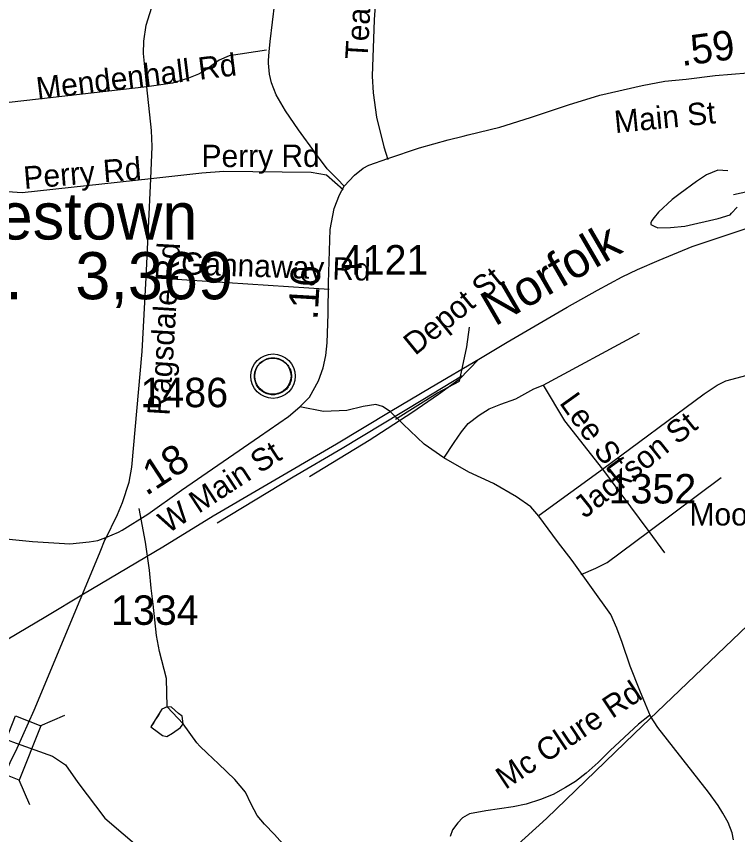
# Model space of a CAD drawing. Extents: x 1662474 to 1856135, y 779280 to 917889.
# Drawn here: x 1721976 to 1725036, y 816221 to 819694 of the extents above; entities that cross this region are included whole.
import ezdxf

# ---------------------------------------------------------------- set-up
doc = ezdxf.new("R2010")
doc.units = 0
for name, color, linetype in [('Exist Civil Demographics City Label', 7, 'Continuous'), ('Exist Civil Demographics Community CELL', 7, 'Continuous'), ('Exist Hydrographic Creek Single Shore', 7, 'Continuous'), ('Exist Hydrographic Misc Water Feature', 7, 'Continuous'), ('Exist Hydrographic Pond Under 1500 Sq Ft', 7, 'Continuous'), ('Exist Railroad Mainline', 7, 'Continuous'), ('Exist Railroad Mainline Label', 7, 'Continuous'), ('Exist Railroad Siding', 7, 'Continuous'), ('Exist Road Non-System Type 51', 7, 'Continuous'), ('Exist Road Non-System Type 51 Label', 7, 'Continuous'), ('Exist Road Secondary Mileage Tenths English Label', 7, 'Continuous'), ('Exist Road Secondary Structure Standard Bridge CELL', 7, 'Continuous'), ('Exist Road Secondary Type 51 Attributed', 7, 'Continuous'), ('Exist Road Secondary Type 51 Label', 7, 'Continuous'), ('Exist Road Secondary Type 51 Number Label', 7, 'Continuous'), ('Exist Utilities Electrical Transmission Line', 7, 'Continuous')]:
    doc.layers.add(name, color=color, linetype=linetype)

msp = doc.modelspace()

# ---------------------------------------------------------------- linework, layer by layer
at = {"layer": 'Exist Civil Demographics Community CELL'}
msp.add_lwpolyline([(1722986.9, 818179.4), (1722987.9, 818185), (1722989.7, 818191.6), (1722992.6, 818198.8), (1722995.5, 818204.5), (1722998.9, 818210.3), (1723002.6, 818215.4), (1723006.6, 818219.7), (1723011.2, 818224.3), (1723016.7, 818228.9), (1723022.1, 818232.6), (1723027, 818235.5), (1723032.1, 818237.9), (1723037.5, 818240.2), (1723043.2, 818242), (1723047.5, 818243.2), (1723052.3, 818243.9), (1723056.5, 818244.6), (1723062.8, 818244.9), (1723067.3, 818244.8), (1723072.9, 818244.5), (1723077.8, 818243.8), (1723082.7, 818242.8), (1723087.8, 818241.4), (1723092.9, 818239.5), (1723099.6, 818236.6), (1723105.8, 818233.1), (1723110.9, 818229.5), (1723116.1, 818225.5), (1723119.4, 818222.4), (1723123.5, 818218), (1723127.4, 818213.3), (1723130.4, 818208.7), (1723133.6, 818203.7), (1723136, 818198.5), (1723138.1, 818193.5), (1723139.6, 818188.5), (1723140.9, 818183.9), (1723142, 818177.9), (1723142.6, 818173.2), (1723142.9, 818167.2), (1723142.7, 818161.4), (1723142.1, 818155.7), (1723141.2, 818150.2), (1723139.5, 818144), (1723137.7, 818138.2), (1723135.4, 818133.1), (1723132.2, 818127.1), (1723128.9, 818121.8), (1723125.5, 818117.1), (1723121.3, 818112.4), (1723116, 818107.4), (1723110.9, 818103.3), (1723105.9, 818099.8), (1723101.6, 818097.3), (1723094.8, 818094.1), (1723087.6, 818091.4), (1723081.7, 818089.9), (1723075.1, 818088.6), (1723070.7, 818088.2), (1723066.2, 818087.9), (1723060.6, 818087.9), (1723056.3, 818088.3), (1723050.7, 818089), (1723044.8, 818090.3), (1723040.2, 818091.7), (1723035, 818093.5), (1723030.4, 818095.5), (1723026.5, 818097.8), (1723019.7, 818101.8), (1723014.1, 818106.1), (1723009.2, 818110.6), (1723004.7, 818115.4), (1723001.6, 818119.4), (1722998.6, 818123.6), (1722994.5, 818130.7), (1722992.8, 818134.2), (1722991, 818138.2), (1722988.5, 818146.4), (1722986.9, 818153.5), (1722986.2, 818158.6), (1722985.9, 818165), (1722985.8, 818169.7), (1722986.4, 818176.1)], close=True, dxfattribs=at)
for centre, radius in [((1723064.5, 818167), 94.3), ((1723064.3, 818167.3), 76.7)]:
    msp.add_circle(centre, radius, dxfattribs=at)
at = {"layer": 'Exist Hydrographic Creek Single Shore'}
msp.add_lwpolyline([(1721640.2, 816122.2), (1721683.2, 816384.7), (1721713.2, 816542.2), (1721745.5, 816601.8), (1721792.5, 816633), (1721850.8, 816646.4), (1721893.8, 816640.9), (1721958.6, 816615.1), (1722129, 816553.8), (1722183.5, 816517.2), (1722237.1, 816442.2), (1722351.2, 816291.5), (1722505.9, 816157.4)], dxfattribs=at)
at = {"layer": 'Exist Hydrographic Misc Water Feature'}
for p, q in [((1722615.1, 816764), (1722612.4, 816884.1)), ((1722682.7, 816691.4), (1722615.1, 816764)), ((1722741.8, 816610.7), (1722682.7, 816691.4))]:
    msp.add_line(p, q, dxfattribs=at)
for points in [[(1725683, 819082.8), (1725583.8, 819042.6), (1725527.6, 819027.1), (1725461.6, 819023.7), (1725389.4, 819014.4), (1725347.4, 819000.8), (1725297.2, 818977.3), (1725254.9, 818955.7), (1725220.7, 818944), (1725176.8, 818944.4), (1725136.8, 818950.8), (1725096.8, 818953.2), (1725050.7, 818943.6), (1725018.7, 818935.9)], [(1722612.4, 816884.1), (1722583.5, 816998.4), (1722570.2, 817066.5), (1722555.4, 817198.7), (1722548, 817266.8), (1722540.6, 817342.9), (1722523.8, 817463.1), (1722497.2, 817605.4)], [(1722615.1, 816764), (1722593.1, 816754.2), (1722579, 816728.4), (1722564.6, 816708.5), (1722558.7, 816696.5), (1722546.4, 816678.6), (1722578.2, 816654.3), (1722596, 816642.1), (1722614, 816638), (1722638.2, 816651.8), (1722672.5, 816675.4), (1722682.7, 816691.4)], [(1722615.1, 816764), (1722593.1, 816754.2), (1722564.6, 816708.5), (1722546.4, 816678.6), (1722578.2, 816654.3), (1722596, 816642.1), (1722614, 816638), (1722638.2, 816651.8), (1722672.5, 816675.4), (1722682.7, 816691.4)], [(1722682.7, 816691.4), (1722678.8, 816723.4), (1722663.1, 816735.5), (1722633.3, 816761.8), (1722615.1, 816764)], [(1723215.5, 815493.9), (1723222.2, 815569.9), (1723230.8, 815641.8), (1723235.4, 815701.8), (1723242.5, 815829.8), (1723243.1, 815891.8), (1723225.9, 815968), (1723202.5, 816034.2), (1723167.1, 816096.6), (1723117.9, 816169.1), (1723070.3, 816221.6), (1723028.7, 816266), (1722997.1, 816302.2), (1722971.5, 816350.5), (1722947.9, 816400.8), (1722902.4, 816455.2), (1722833, 816521.9), (1722785.5, 816566.3), (1722753.7, 816596.6), (1722741.8, 816610.7)]]:
    msp.add_lwpolyline(points, dxfattribs=at)
at = {"layer": 'Exist Hydrographic Pond Under 1500 Sq Ft'}
msp.add_lwpolyline([(1724993.5, 819038.2), (1724951.6, 819040.6), (1724903.3, 819021.1), (1724861, 818993.5), (1724792.5, 818942.1), (1724758.3, 818916.4), (1724699.8, 818862.9), (1724681.6, 818841), (1724671.5, 818827.2), (1724667.2, 818817.2), (1724667.2, 818811.2), (1724681.2, 818803.1), (1724697.2, 818796.9), (1724751.3, 818798.4), (1724811.2, 818803.9), (1724953.7, 818836.5), (1725003.9, 818852), (1725009.9, 818858), (1725034.1, 818883.7)], dxfattribs=at)
at = {"layer": 'Exist Railroad Mainline'}
for points in [[(1723937.9, 818239.5), (1724057.6, 818310.8), (1724313.2, 818459.4), (1724441.7, 818532.5), (1724546, 818588.1), (1724610.3, 818619.7), (1724703.3, 818658.9), (1724843.4, 818717.3), (1725093.7, 818800.1)], [(1722261.2, 817242.5), (1722596.6, 817443.1), (1722810.7, 817573.6), (1723021.5, 817697.6), (1723334.5, 817879.5), (1723562, 818016.6), (1723735.7, 818120.5), (1723937.9, 818239.5)], [(1720563.2, 816189.1), (1720656.8, 816269.8), (1720748.6, 816341.8), (1720820.8, 816392.6), (1720921.4, 816456.4), (1721046.9, 816529.5), (1721290.5, 816669.9), (1721571, 816829.6), (1721856.7, 817003.3), (1722100.3, 817147.2), (1722261.2, 817242.5)]]:
    msp.add_lwpolyline(points, dxfattribs=at)
at = {"layer": 'Exist Railroad Siding'}
msp.add_line((1723865.7, 818166.4), (1723700.2, 818066.7), dxfattribs=at)
for points in [[(1723937.9, 818239.5), (1723854.2, 818152.6), (1723766.7, 818089.7), (1723653.5, 818011.2), (1723472.2, 817893.8), (1723219.9, 817739.4)], [(1723700.2, 818066.7), (1723357.6, 817859.4), (1723150, 817738.2), (1722827.3, 817542.6)]]:
    msp.add_lwpolyline(points, dxfattribs=at)
at = {"layer": 'Exist Road Non-System Type 51'}
for p, q in [((1722529.8, 819394.9), (1721799.6, 819312.2)), ((1722525.8, 818586.2), (1722546.8, 819004.1)), ((1723303.1, 818534.2), (1722525.8, 818586.2)), ((1724210.2, 818128.8), (1724619.1, 818348.9)), ((1724193.5, 817576.5), (1724462.8, 817772.4)), ((1724462.8, 817772.4), (1724659.4, 817507.5)), ((1724659.4, 817507.5), (1724966.1, 817736.9)), ((1724659.4, 817507.5), (1724725.8, 817416.9))]:
    msp.add_line(p, q, dxfattribs=at)
for points in [[(1723536.2, 820280.2), (1723493.8, 819679.9), (1723484.6, 819439.5), (1723489.6, 819369.4), (1723503.8, 819266), (1723534.9, 819140.8), (1723552, 819086.8)], [(1722529.8, 819394.9), (1722514.8, 819536.1), (1722515.9, 819588.9), (1722526.6, 819656.2), (1722581.9, 819832.7)], [(1723037.4, 819550.2), (1722878.2, 819526.1), (1722835.8, 819507.8), (1722773.9, 819463.4), (1722748.1, 819448.9), (1722705.4, 819432.1), (1722638.1, 819409.9), (1722529.8, 819394.9)], [(1722546.8, 819004.1), (1722551.2, 819141.4), (1722549.4, 819209.6), (1722529.8, 819394.9)], [(1723362, 818957.1), (1723291.4, 819020.1), (1723227.1, 819031.4), (1722855.4, 819035), (1722762.8, 819028.4), (1722546.8, 819004.1)], [(1722546.8, 819004.1), (1721999.6, 818944.5), (1721772, 818961)], [(1722351.8, 817472.6), (1722405.1, 817580.2), (1722425.8, 817631.4), (1722454.9, 817717.2), (1722465.4, 817780.4), (1722509, 818271), (1722525.8, 818586.2)], [(1724462.8, 817772.4), (1724894, 818092.2), (1724948.6, 818129.2), (1724986.4, 818146.6), (1725182.1, 818199.4), (1725198.6, 818205.9), (1725228.4, 818225.1), (1725255.6, 818255), (1725268.5, 818277.6), (1725277.1, 818301.7), (1725282.1, 818326.9), (1725286.9, 818455.8)], [(1723584.9, 817984.7), (1723762.2, 818096.8), (1723856.1, 818145), (1723887.4, 818291.8), (1723898.1, 818375.2)], [(1723789.2, 817819.2), (1723833.1, 817884.7), (1723864.4, 817930.4), (1723892.4, 817965.8), (1723939.4, 818001.2), (1723982.1, 818028.5), (1724031, 818048.2), (1724094.5, 818071), (1724170.9, 818113), (1724210.2, 818128.8)], [(1724210.2, 818128.8), (1724301.9, 817977.6), (1724462.8, 817772.4)], [(1724372.5, 817325.6), (1724434.6, 817351.6), (1724482.4, 817376.5), (1724659.4, 817507.5)], [(1724662, 816727.2), (1724615, 816689.9), (1724494.8, 816578.1), (1724443.9, 816527.2), (1724392.9, 816482.6), (1724348.4, 816446.6), (1724306.1, 816420.9), (1724252.5, 816392), (1724199, 816369.8), (1724138.4, 816350), (1724083.5, 816338.8), (1723967, 816322.5), (1723898.4, 816308.9), (1723867.8, 816292.2), (1723848.4, 816271.9), (1723826.6, 816241.9), (1723815.8, 816212.8)]]:
    msp.add_lwpolyline(points, dxfattribs=at)
at = {"layer": 'Exist Road Secondary Structure Standard Bridge CELL'}
for p, q in [((1722077, 816683.5), (1722180.8, 816728.6)), ((1722033.1, 816348.3), (1721988, 816452.1))]:
    msp.add_line(p, q, dxfattribs=at)
msp.add_lwpolyline([(1721880.3, 816494.6), (1721971.3, 816725.2), (1722079, 816682.7), (1721988, 816452.1)], close=True, dxfattribs=at)
at = {"layer": 'Exist Road Secondary Type 51 Attributed'}
for points in [[(1723366.7, 818973), (1723337.7, 819003), (1723295, 819047.3), (1723244.9, 819114), (1723172.4, 819212.8), (1723117, 819293.2), (1723077.5, 819360.5), (1723057.7, 819411.9), (1723049.8, 819448.8), (1723045.8, 819494.9), (1723045.8, 819506.8), (1723048.4, 819543.7), (1723052.4, 819587.2), (1723082.7, 819834.8)], [(1723366.7, 818973), (1723410.9, 819020), (1723447, 819050.1), (1723470.4, 819062.4), (1723551.3, 819091), (1723686.3, 819136.1), (1723807.5, 819169.3), (1723871.1, 819185.2), (1723893.1, 819190.7), (1724026.2, 819224), (1724156.9, 819264.4), (1724318.5, 819319), (1724451.6, 819359.4), (1724630.7, 819400.8), (1724727.4, 819418.4), (1724817.7, 819427.9), (1724941.1, 819443.1), (1725078.6, 819453.7), (1725325.9, 819480.4), (1725435, 819491.9), (1725535.4, 819499.3), (1725604.4, 819497.5), (1725713.3, 819485.8), (1725802.6, 819466.9)], [(1723177.7, 818036.2), (1723218.7, 818077.8), (1723257.3, 818146.8), (1723277.7, 818201.8), (1723289.1, 818254.4), (1723293.8, 818308.8), (1723298.6, 818430.8), (1723300.6, 818562.9), (1723306.6, 818788.9), (1723324.7, 818879), (1723346.7, 818937), (1723366.7, 818973)], [(1725018.1, 816199.7), (1725012.8, 816228.3), (1724995.8, 816273), (1724972.5, 816312.3), (1724953.8, 816344.5), (1724911.7, 816400.9), (1724697.1, 816675.4), (1724666.7, 816723.6), (1724645.3, 816774.9), (1724620.4, 816833.5), (1724579.5, 816936.5), (1724545.8, 817035.9), (1724522.7, 817098.1), (1724497.8, 817154.9), (1724334.1, 817385.3), (1724271.5, 817465.8), (1724192.8, 817573.1), (1724158.9, 817612.4), (1724098.1, 817655.3), (1723999.7, 817710.8), (1723896, 817759.1), (1723788.7, 817819.9), (1723706.4, 817878.9), (1723617, 817962.9), (1723562, 818016.6), (1723529.4, 818038), (1723500.8, 818047), (1723447.1, 818038), (1723377.4, 818021.9), (1723279, 818016.6), (1723177.7, 818036.2)], [(1722355.3, 817482.3), (1722408.9, 817504.3), (1722425.1, 817513.5), (1722533.1, 817581.2), (1722675.9, 817682.9), (1723007.5, 817910.5), (1723129.8, 817995.9), (1723177.7, 818036.2)], [(1721860.4, 817483.1), (1722044.8, 817464.9), (1722202.7, 817456), (1722284.2, 817463.7), (1722321.2, 817469), (1722355.3, 817482.3)], [(1721979.6, 816588.7), (1722051.2, 816749.1), (1722246.1, 817218), (1722328.4, 817413.9), (1722355.3, 817482.3)], [(1720784, 812571.2), (1720912.6, 812869.4), (1721009.3, 813093.4), (1721265, 813615.5), (1721431.7, 813982.1), (1721587.4, 814337.6), (1721715.2, 814639.7), (1721831.9, 814950.7), (1721928, 815202.4), (1721962.7, 815286.2), (1721997.4, 815390.2), (1722009, 815497.2), (1722006.1, 815598.3), (1721985.8, 815679.2), (1721945.3, 815812.1), (1721890.4, 815994.1), (1721861.5, 816124.1), (1721855.7, 816233.9), (1721881.7, 816347.2), (1721913.5, 816445.4), (1721949.3, 816526.9), (1721979.6, 816588.7)]]:
    msp.add_lwpolyline(points, dxfattribs=at)
at = {"layer": 'Exist Utilities Electrical Transmission Line'}
msp.add_lwpolyline([(1723666.2, 815783.8), (1724225, 816289.8), (1724598.3, 816650.1), (1725333.8, 817353.7), (1726207.1, 818174.9), (1726600.6, 818559.1), (1727046.2, 818970.5), (1727339.2, 819336.1), (1727602, 819684.3), (1727958.2, 819833.3), (1728373.4, 820206.4), (1728482, 820282), (1728773.5, 820525.9), (1729250, 820911.2), (1729725.3, 821278.5)], dxfattribs=at)

# ---------------------------------------------------------------- texts
at = {"layer": 'Exist Civil Demographics City Label'}
for s, p in [('Jamestown', (1721391.1, 818746.9)), ('pop.   3,369', (1721482.2, 818493.3))]:
    msp.add_text(s, height=200, dxfattribs=at).set_placement(p)
at = {"layer": 'Exist Railroad Mainline Label'}
msp.add_text('Norfolk', height=150, rotation=30.1476, dxfattribs=at).set_placement((1724005.4, 818376.3))
at = {"layer": 'Exist Road Non-System Type 51 Label'}
for s, rotation, p in [('Teague Dr', 86.6889, (1723465.2, 819509.1)), ('Mendenhall Rd', 6.9929, (1722065.9, 819340)), ('Perry Rd', 0.1355, (1722761.5, 819053.9)), ('Perry Rd', 4.7383, (1722009.7, 818961.4)), ('Ragsdale Rd', 86.4691, (1722625.7, 817998.2)), ('Gannaway Rd', 358.0809, (1722673, 818598.8)), ('Depot St', 39.2409, (1723667.4, 818251.9)), ('Lee St', 305.6684, (1724276.6, 818053.4)), ('Jackson St', 38.6461, (1724388.2, 817560.4)), ('Mc Clure Rd', 33.5914, (1724050.6, 816410.5))]:
    msp.add_text(s, height=95, rotation=rotation, dxfattribs=at).set_placement(p)
msp.add_text('Moore St', height=95, dxfattribs=at).set_placement((1724831.7, 817533.1))
at = {"layer": 'Exist Road Secondary Mileage Tenths English Label'}
for s, rotation, p in [('.59', 7.6628, (1724799.1, 819482.9)), ('.16', 86.65, (1723253.3, 818403.7)), ('.18', 33.1589, (1722526.1, 817656.5))]:
    msp.add_text(s, height=125, rotation=rotation, dxfattribs=at).set_placement(p)
at = {"layer": 'Exist Road Secondary Type 51 Label'}
for s, rotation, p in [('Main St', 5.5688, (1724516.8, 819198.3)), ('W Main St', 33.197, (1722618.8, 817496.8))]:
    msp.add_text(s, height=95, rotation=rotation, dxfattribs=at).set_placement(p)
at = {"layer": 'Exist Road Secondary Type 51 Number Label'}
for s, p in [('4121', (1723352, 818598.3)), ('1486', (1722502.1, 818035.2)), ('1352', (1724488.4, 817626.6)), ('1334', (1722377.1, 817111.5))]:
    msp.add_text(s, height=125, dxfattribs=at).set_placement(p)

doc.saveas('drawing.dxf')
